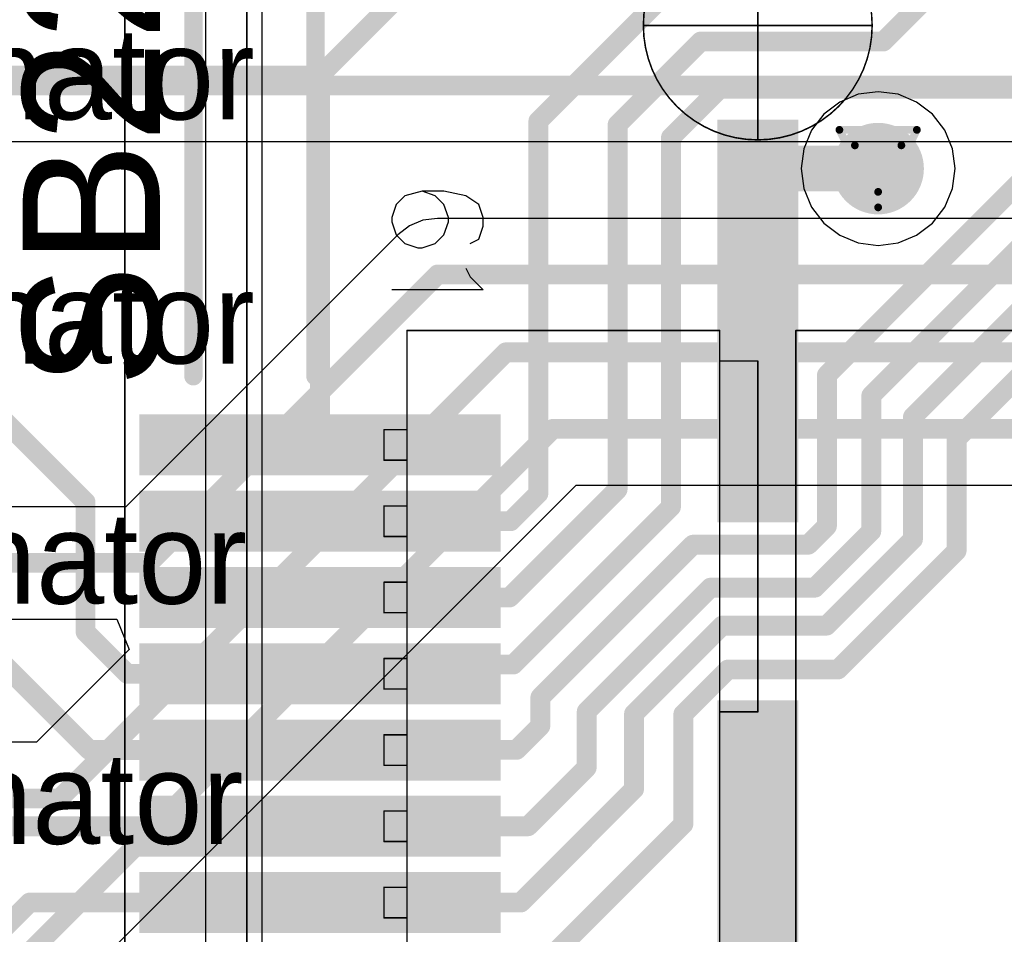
# Model space of a CAD drawing. Header units: millimetres. Extents: x 138 to 555, y 26 to 334.
# Tile 563 of 656: x 289.98 to 296.44, y 219.55 to 225.55. Entities that reach past the tile are written whole.
import ezdxf

# ---------------------------------------------------------------- set-up
doc = ezdxf.new("R2010")
doc.units = ezdxf.units.MM
for name, color, linetype in [('BottomLayer', 5, 'Continuous'), ('DrillDrawing', 1, 'Continuous'), ('Mechanical20', 56, 'Continuous'), ('Mechanical27', 56, 'Continuous'), ('MidLayer1', 16, 'Continuous'), ('MidLayer2', 76, 'Continuous'), ('MidLayer3', 90, 'Continuous'), ('MidLayer4', 156, 'Continuous'), ('MultiLayer', 9, 'Continuous'), ('TopLayer', 1, 'Continuous'), ('TopOverlay', 2, 'Continuous'), ('TopPaste', 8, 'Continuous'), ('TopSolder', 216, 'Continuous'), ('ViaHoleLayer', 16, 'Continuous')]:
    doc.layers.add(name, color=color, linetype=linetype)

# ---------------------------------------------------------------- blocks, each defined once
blk = doc.blocks.new('MOD_MB1263_943')
at = {"layer": 'Mechanical27'}
for points, const_width in [([(0.75, 70, 1), (-0.75, 70, 1)], 0.01), ([(-0.0025, 70.75, 1), (0.0025, 70.75, 1)], 0.005), ([(0.7475, 70, 1), (0.7525, 70, 1)], 0.005), ([(0.7475, 70, 1), (0.7525, 70, 1)], 0.005), ([(-0.0025, 69.25, 1), (0.0025, 69.25, 1)], 0.005)]:
    blk.add_lwpolyline(points, format="xyb", close=True, dxfattribs=dict(at, const_width=const_width))
at = {"layer": 'Mechanical27', "const_width": 0.01}
for points in [[(0, 69.25), (0, 70.75)], [(0.75, 70), (-0.75, 70)]]:
    blk.add_lwpolyline(points, dxfattribs=at)
blk = doc.blocks.new('CON_SAMTEC_QSH_060_01_L_D_A_944')
at = {"layer": 'Mechanical20', "const_width": 0.01}
blk.add_lwpolyline([(20.85, -4.15), (-20.85, -4.15)], dxfattribs=at)
at = {"layer": 'Mechanical27'}
for p, q in [((1.2586, -1.8001), (1.1729, -1.8286)), ((1.3157, -1.8001), (1.2586, -1.8001)), ((1.4014, -1.8286), (1.3157, -1.8001)), ((1.6471, -1.8858), (1.7328, -1.8001)), ((1.7328, -1.8001), (1.7328, -2.3999)), ((1.1729, -1.8286), (1.1158, -1.9143)), ((1.43, -1.8858), (1.4014, -1.8286)), ((1.1158, -1.9143), (1.0872, -2.0572)), ((1.59, -1.9143), (1.6471, -1.8858)), ((1.0872, -2.0572), (1.0872, -2.2)), ((1.1729, -2.0572), (1.1158, -2.1143)), ((1.2586, -2.0286), (1.1729, -2.0572)), ((1.2872, -2.0286), (1.2586, -2.0286)), ((1.3729, -2.0572), (1.2872, -2.0286)), ((1.43, -2.1143), (1.3729, -2.0572)), ((1.1158, -2.1143), (1.0872, -2.2)), ((1.4586, -2.2), (1.43, -2.1143)), ((1.0872, -2.2), (1.1158, -2.3142)), ((1.43, -2.3142), (1.4586, -2.2285)), ((1.4586, -2.2285), (1.4586, -2.2)), ((1.1158, -2.3142), (1.1729, -2.3714)), ((1.3729, -2.3714), (1.43, -2.3142)), ((1.1729, -2.3714), (1.2586, -2.3999)), ((1.2872, -2.3999), (1.3729, -2.3714)), ((1.2586, -2.3999), (1.2872, -2.3999))]:
    blk.add_line(p, q, dxfattribs=at)
at = {"layer": 'Mechanical27', "const_width": 0.01}
for points in [[(2, 0.25), (2, 2.3)], [(18, 0.25), (2, 0.25)], [(4.5, 0), (2.2, 0)], [(2.2, -0.25), (2.2, 0)], [(4.5, -0.25), (4.5, 0)], [(2, -2.3), (2, -0.25)], [(18, -0.25), (2, -0.25)], [(4.5, -0.25), (2.2, -0.25)], [(18, -2.3), (2, -2.3)], [(2.85, -2.3), (2.65, -2.3)], [(2.65, -2.45), (2.65, -2.3)], [(2.85, -2.45), (2.85, -2.3)], [(3.35, -2.3), (3.15, -2.3)], [(3.15, -2.45), (3.15, -2.3)], [(3.35, -2.45), (3.35, -2.3)], [(3.85, -2.3), (3.65, -2.3)], [(3.65, -2.45), (3.65, -2.3)], [(3.85, -2.45), (3.85, -2.3)], [(4.35, -2.3), (4.15, -2.3)], [(4.15, -2.45), (4.15, -2.3)], [(4.35, -2.45), (4.35, -2.3)], [(4.85, -2.3), (4.65, -2.3)], [(4.65, -2.45), (4.65, -2.3)], [(4.85, -2.45), (4.85, -2.3)], [(5.35, -2.3), (5.15, -2.3)], [(5.15, -2.45), (5.15, -2.3)], [(5.35, -2.45), (5.35, -2.3)], [(5.85, -2.3), (5.65, -2.3)], [(5.65, -2.45), (5.65, -2.3)], [(5.85, -2.45), (5.85, -2.3)], [(2.85, -2.45), (2.65, -2.45)], [(3.35, -2.45), (3.15, -2.45)], [(3.85, -2.45), (3.65, -2.45)], [(4.35, -2.45), (4.15, -2.45)], [(4.85, -2.45), (4.65, -2.45)], [(5.35, -2.45), (5.15, -2.45)], [(5.85, -2.45), (5.65, -2.45)], [(20.35, -3.25), (-20.35, -3.25)], [(20.45, -3.35), (-20.45, -3.35)], [(20.635, -3.62), (-20.635, -3.62)]]:
    blk.add_lwpolyline(points, dxfattribs=at)
at = {"layer": 'Mechanical27', "const_width": 0.005}
for points in [[(1.9975, 0.25, 1), (2.0025, 0.25, 1)], [(1.9975, 0.25, 1), (2.0025, 0.25, 1)], [(2.1975, 0, 1), (2.2025, 0, 1)], [(2.1975, 0, 1), (2.2025, 0, 1)], [(4.4975, 0, 1), (4.5025, 0, 1)], [(4.4975, 0, 1), (4.5025, 0, 1)], [(1.9975, -0.25, 1), (2.0025, -0.25, 1)], [(1.9975, -0.25, 1), (2.0025, -0.25, 1)], [(2.1975, -0.25, 1), (2.2025, -0.25, 1)], [(2.1975, -0.25, 1), (2.2025, -0.25, 1)], [(4.4975, -0.25, 1), (4.5025, -0.25, 1)], [(4.4975, -0.25, 1), (4.5025, -0.25, 1)], [(1.9975, -2.3, 1), (2.0025, -2.3, 1)], [(1.9975, -2.3, 1), (2.0025, -2.3, 1)], [(2.6475, -2.3, 1), (2.6525, -2.3, 1)], [(2.6475, -2.3, 1), (2.6525, -2.3, 1)], [(2.8475, -2.3, 1), (2.8525, -2.3, 1)], [(2.8475, -2.3, 1), (2.8525, -2.3, 1)], [(3.1475, -2.3, 1), (3.1525, -2.3, 1)], [(3.1475, -2.3, 1), (3.1525, -2.3, 1)], [(3.3475, -2.3, 1), (3.3525, -2.3, 1)], [(3.3475, -2.3, 1), (3.3525, -2.3, 1)], [(3.6475, -2.3, 1), (3.6525, -2.3, 1)], [(3.6475, -2.3, 1), (3.6525, -2.3, 1)], [(3.8475, -2.3, 1), (3.8525, -2.3, 1)], [(3.8475, -2.3, 1), (3.8525, -2.3, 1)], [(4.1475, -2.3, 1), (4.1525, -2.3, 1)], [(4.1475, -2.3, 1), (4.1525, -2.3, 1)], [(4.3475, -2.3, 1), (4.3525, -2.3, 1)], [(4.3475, -2.3, 1), (4.3525, -2.3, 1)], [(4.6475, -2.3, 1), (4.6525, -2.3, 1)], [(4.6475, -2.3, 1), (4.6525, -2.3, 1)], [(4.8475, -2.3, 1), (4.8525, -2.3, 1)], [(4.8475, -2.3, 1), (4.8525, -2.3, 1)], [(5.1475, -2.3, 1), (5.1525, -2.3, 1)], [(5.1475, -2.3, 1), (5.1525, -2.3, 1)], [(5.3475, -2.3, 1), (5.3525, -2.3, 1)], [(5.3475, -2.3, 1), (5.3525, -2.3, 1)], [(5.6475, -2.3, 1), (5.6525, -2.3, 1)], [(5.6475, -2.3, 1), (5.6525, -2.3, 1)], [(5.8475, -2.3, 1), (5.8525, -2.3, 1)], [(5.8475, -2.3, 1), (5.8525, -2.3, 1)], [(2.6475, -2.45, 1), (2.6525, -2.45, 1)], [(2.6475, -2.45, 1), (2.6525, -2.45, 1)], [(2.8475, -2.45, 1), (2.8525, -2.45, 1)], [(2.8475, -2.45, 1), (2.8525, -2.45, 1)], [(3.1475, -2.45, 1), (3.1525, -2.45, 1)], [(3.1475, -2.45, 1), (3.1525, -2.45, 1)], [(3.3475, -2.45, 1), (3.3525, -2.45, 1)], [(3.3475, -2.45, 1), (3.3525, -2.45, 1)], [(3.6475, -2.45, 1), (3.6525, -2.45, 1)], [(3.6475, -2.45, 1), (3.6525, -2.45, 1)], [(3.8475, -2.45, 1), (3.8525, -2.45, 1)], [(3.8475, -2.45, 1), (3.8525, -2.45, 1)], [(4.1475, -2.45, 1), (4.1525, -2.45, 1)], [(4.1475, -2.45, 1), (4.1525, -2.45, 1)], [(4.3475, -2.45, 1), (4.3525, -2.45, 1)], [(4.3475, -2.45, 1), (4.3525, -2.45, 1)], [(4.6475, -2.45, 1), (4.6525, -2.45, 1)], [(4.6475, -2.45, 1), (4.6525, -2.45, 1)], [(4.8475, -2.45, 1), (4.8525, -2.45, 1)], [(4.8475, -2.45, 1), (4.8525, -2.45, 1)], [(5.1475, -2.45, 1), (5.1525, -2.45, 1)], [(5.1475, -2.45, 1), (5.1525, -2.45, 1)], [(5.3475, -2.45, 1), (5.3525, -2.45, 1)], [(5.3475, -2.45, 1), (5.3525, -2.45, 1)], [(5.6475, -2.45, 1), (5.6525, -2.45, 1)], [(5.6475, -2.45, 1), (5.6525, -2.45, 1)], [(5.8475, -2.45, 1), (5.8525, -2.45, 1)], [(5.8475, -2.45, 1), (5.8525, -2.45, 1)]]:
    blk.add_lwpolyline(points, format="xyb", close=True, dxfattribs=at)
at = {"layer": 'TopLayer'}
for points in [[(0.6675, -0.215), (3.2075, -0.215), (0.6675, 0.215), (3.2075, 0.215)], [(4.475, -0.215), (9.175, -0.215), (4.475, 0.215), (9.175, 0.215)], [(2.9, -4.005), (2.9, -1.735), (2.6, -4.005), (2.6, -1.735)], [(3.4, -4.005), (3.4, -1.735), (3.1, -4.005), (3.1, -1.735)], [(3.9, -4.005), (3.9, -1.735), (3.6, -4.005), (3.6, -1.735)], [(4.4, -4.005), (4.4, -1.735), (4.1, -4.005), (4.1, -1.735)], [(4.9, -4.005), (4.9, -1.735), (4.6, -4.005), (4.6, -1.735)], [(5.4, -4.005), (5.4, -1.735), (5.1, -4.005), (5.1, -1.735)], [(5.9, -4.005), (5.9, -1.735), (5.6, -4.005), (5.6, -1.735)]]:
    blk.add_solid(points, dxfattribs=at)
at = {"layer": 'TopOverlay', "const_width": 0.12}
for points in [[(2.3, -2.9), (-2.3, -2.9)], [(2.3, -3.7), (-2.3, -3.7)]]:
    blk.add_lwpolyline(points, dxfattribs=at)
at = {"layer": 'TopOverlay', "const_width": 0.06}
for points in [[(2.27, -2.9, 1), (2.33, -2.9, 1)], [(2.27, -3.7, 1), (2.33, -3.7, 1)]]:
    blk.add_lwpolyline(points, format="xyb", close=True, dxfattribs=at)
at = {"layer": 'TopPaste'}
for points in [[(0.6675, -0.215), (3.2075, -0.215), (0.6675, 0.215), (3.2075, 0.215)], [(4.475, -0.215), (9.175, -0.215), (4.475, 0.215), (9.175, 0.215)], [(2.9, -4.005), (2.9, -1.735), (2.6, -4.005), (2.6, -1.735)], [(3.4, -4.005), (3.4, -1.735), (3.1, -4.005), (3.1, -1.735)], [(3.9, -4.005), (3.9, -1.735), (3.6, -4.005), (3.6, -1.735)], [(4.4, -4.005), (4.4, -1.735), (4.1, -4.005), (4.1, -1.735)], [(4.9, -4.005), (4.9, -1.735), (4.6, -4.005), (4.6, -1.735)], [(5.4, -4.005), (5.4, -1.735), (5.1, -4.005), (5.1, -1.735)], [(5.9, -4.005), (5.9, -1.735), (5.6, -4.005), (5.6, -1.735)]]:
    blk.add_solid(points, dxfattribs=at)
at = {"layer": 'TopSolder'}
for points in [[(0.6175, -0.265), (3.2575, -0.265), (0.6175, 0.265), (3.2575, 0.265)], [(4.425, -0.265), (9.225, -0.265), (4.425, 0.265), (9.225, 0.265)], [(2.95, -4.055), (2.95, -1.685), (2.55, -4.055), (2.55, -1.685)], [(3.45, -4.055), (3.45, -1.685), (3.05, -4.055), (3.05, -1.685)], [(3.95, -4.055), (3.95, -1.685), (3.55, -4.055), (3.55, -1.685)], [(4.45, -4.055), (4.45, -1.685), (4.05, -4.055), (4.05, -1.685)], [(4.95, -4.055), (4.95, -1.685), (4.55, -4.055), (4.55, -1.685)], [(5.45, -4.055), (5.45, -1.685), (5.05, -4.055), (5.05, -1.685)], [(5.95, -4.055), (5.95, -1.685), (5.55, -4.055), (5.55, -1.685)]]:
    blk.add_solid(points, dxfattribs=at)

msp = doc.modelspace()

# ---------------------------------------------------------------- linework, layer by layer
at = {"layer": 'BottomLayer'}
for p, q in [((287.9346, 224.7462), (302.2597, 224.7462)), ((292.5369, 224.1938), (292.4607, 224.1352)), ((292.6257, 224.2305), (292.5369, 224.1938)), ((292.721, 224.2431), (292.6257, 224.2305)), ((302.5015, 224.2431), (292.721, 224.2431)), ((292.4607, 224.1352), (290.678, 222.3526)), ((289.7267, 218.5914), (293.6299, 222.4946)), ((293.6299, 222.4946), (302.5844, 222.4946)), ((290.678, 222.3526), (287.2492, 222.3526)), ((287.2492, 221.6163), (290.6174, 221.6163)), ((290.6174, 221.6163), (290.7003, 221.4163)), ((290.7003, 221.4163), (290.092, 220.808)), ((290.092, 220.808), (287.1125, 220.808))]:
    msp.add_line(p, q, dxfattribs=at)
at = {"layer": 'BottomLayer', "const_width": 0.13}
for points in [[(287.7821, 225.1143), (302.4122, 225.1143)], [(290.8305, 221.9845), (292.721, 223.8749)], [(292.721, 223.8749), (303.0288, 223.8749)], [(290.2445, 220.4399), (293.1694, 223.3648)], [(293.1694, 223.3648), (302.8841, 223.3648)], [(289.4664, 218.8517), (293.4774, 222.8627)], [(293.4774, 222.8627), (302.7368, 222.8627)], [(286.7751, 221.9845), (290.8305, 221.9845)], [(286.6384, 220.4399), (290.2445, 220.4399)]]:
    msp.add_lwpolyline(points, dxfattribs=at)
at = {"layer": 'BottomLayer'}
for points, const_width in [([(295.4597, 224.5691, 1), (295.7597, 224.5691, 1)], 0.3), ([(292.6885, 223.8749, 1), (292.7535, 223.8749, 1)], 0.065), ([(292.6885, 223.8749, 1), (292.7535, 223.8749, 1)], 0.065), ([(293.1369, 223.3648, 1), (293.2019, 223.3648, 1)], 0.065), ([(293.1369, 223.3648, 1), (293.2019, 223.3648, 1)], 0.065), ([(293.4449, 222.8627, 1), (293.5099, 222.8627, 1)], 0.065), ([(293.4449, 222.8627, 1), (293.5099, 222.8627, 1)], 0.065), ([(290.798, 221.9845, 1), (290.863, 221.9845, 1)], 0.065), ([(290.798, 221.9845, 1), (290.863, 221.9845, 1)], 0.065), ([(290.212, 220.4399, 1), (290.277, 220.4399, 1)], 0.065), ([(290.212, 220.4399, 1), (290.277, 220.4399, 1)], 0.065)]:
    msp.add_lwpolyline(points, format="xyb", close=True, dxfattribs=dict(at, const_width=const_width))
at = {"layer": 'DrillDrawing', "const_width": 0.0508}
for points in [[(295.3557, 224.8231), (295.8637, 224.8231)], [(295.3557, 224.8231), (295.6097, 224.3151)], [(295.6097, 224.3151), (295.8637, 224.8231)], [(295.4573, 224.7215), (295.7621, 224.7215)], [(295.4573, 224.7215), (295.6097, 224.4167)], [(295.6097, 224.4167), (295.7621, 224.7215)]]:
    msp.add_lwpolyline(points, dxfattribs=at)
at = {"layer": 'DrillDrawing', "const_width": 0.0254}
for points in [[(295.343, 224.8231, 1), (295.3684, 224.8231, 1)], [(295.343, 224.8231, 1), (295.3684, 224.8231, 1)], [(295.851, 224.8231, 1), (295.8764, 224.8231, 1)], [(295.851, 224.8231, 1), (295.8764, 224.8231, 1)], [(295.4446, 224.7215, 1), (295.47, 224.7215, 1)], [(295.4446, 224.7215, 1), (295.47, 224.7215, 1)], [(295.7494, 224.7215, 1), (295.7748, 224.7215, 1)], [(295.7494, 224.7215, 1), (295.7748, 224.7215, 1)], [(295.597, 224.4167, 1), (295.6224, 224.4167, 1)], [(295.597, 224.4167, 1), (295.6224, 224.4167, 1)], [(295.597, 224.3151, 1), (295.6224, 224.3151, 1)], [(295.597, 224.3151, 1), (295.6224, 224.3151, 1)]]:
    msp.add_lwpolyline(points, format="xyb", close=True, dxfattribs=at)
at = {"layer": 'MidLayer1'}
for p, q in [((295.4791, 225.0562), (295.3575, 225.0058)), ((295.6097, 225.0734), (295.4791, 225.0562)), ((295.7402, 225.0562), (295.6097, 225.0734)), ((295.8618, 225.0058), (295.7402, 225.0562)), ((295.3575, 225.0058), (295.2531, 224.9257)), ((295.9663, 224.9257), (295.8618, 225.0058)), ((295.2531, 224.9257), (295.1729, 224.8212)), ((296.0464, 224.8212), (295.9663, 224.9257)), ((295.1729, 224.8212), (295.1225, 224.6996)), ((296.0968, 224.6996), (296.0464, 224.8212)), ((295.1225, 224.6996), (295.1054, 224.5691)), ((296.114, 224.5691), (296.0968, 224.6996)), ((295.1054, 224.5691), (295.1225, 224.4386)), ((296.0968, 224.4386), (296.114, 224.5691)), ((295.1225, 224.4386), (295.1729, 224.3169)), ((296.0464, 224.3169), (296.0968, 224.4386)), ((295.1729, 224.3169), (295.2531, 224.2125)), ((295.9663, 224.2125), (296.0464, 224.3169)), ((295.2531, 224.2125), (295.3575, 224.1323)), ((295.8618, 224.1323), (295.9663, 224.2125)), ((295.3575, 224.1323), (295.4791, 224.0819)), ((295.7402, 224.0819), (295.8618, 224.1323)), ((295.4791, 224.0819), (295.6097, 224.0648)), ((295.6097, 224.0648), (295.7402, 224.0819))]:
    msp.add_line(p, q, dxfattribs=at)
at = {"layer": 'MidLayer1', "const_width": 0.3}
msp.add_lwpolyline([(295.4597, 224.5691, 1), (295.7597, 224.5691, 1)], format="xyb", close=True, dxfattribs=at)
at = {"layer": 'MidLayer2', "const_width": 0.3}
msp.add_lwpolyline([(295.4597, 224.5691, 1), (295.7597, 224.5691, 1)], format="xyb", close=True, dxfattribs=at)
at = {"layer": 'MidLayer3', "const_width": 0.3}
msp.add_lwpolyline([(295.4597, 224.5691, 1), (295.7597, 224.5691, 1)], format="xyb", close=True, dxfattribs=at)
at = {"layer": 'MidLayer4'}
for p, q in [((295.4791, 225.0562), (295.3575, 225.0058)), ((295.6097, 225.0734), (295.4791, 225.0562)), ((295.7402, 225.0562), (295.6097, 225.0734)), ((295.8618, 225.0058), (295.7402, 225.0562)), ((295.3575, 225.0058), (295.2531, 224.9257)), ((295.9663, 224.9257), (295.8618, 225.0058)), ((295.2531, 224.9257), (295.1729, 224.8212)), ((296.0464, 224.8212), (295.9663, 224.9257)), ((295.1729, 224.8212), (295.1225, 224.6996)), ((296.0968, 224.6996), (296.0464, 224.8212)), ((295.1225, 224.6996), (295.1054, 224.5691)), ((296.114, 224.5691), (296.0968, 224.6996)), ((295.1054, 224.5691), (295.1225, 224.4386)), ((296.0968, 224.4386), (296.114, 224.5691)), ((295.1225, 224.4386), (295.1729, 224.3169)), ((296.0464, 224.3169), (296.0968, 224.4386)), ((295.1729, 224.3169), (295.2531, 224.2125)), ((295.9663, 224.2125), (296.0464, 224.3169)), ((295.2531, 224.2125), (295.3575, 224.1323)), ((295.8618, 224.1323), (295.9663, 224.2125)), ((295.3575, 224.1323), (295.4791, 224.0819)), ((295.7402, 224.0819), (295.8618, 224.1323)), ((295.4791, 224.0819), (295.6097, 224.0648)), ((295.6097, 224.0648), (295.7402, 224.0819))]:
    msp.add_line(p, q, dxfattribs=at)
at = {"layer": 'MidLayer4', "const_width": 0.3}
msp.add_lwpolyline([(295.4597, 224.5691, 1), (295.7597, 224.5691, 1)], format="xyb", close=True, dxfattribs=at)
at = {"layer": 'MultiLayer', "const_width": 0.3}
msp.add_lwpolyline([(295.4597, 224.5691, 1), (295.7597, 224.5691, 1)], format="xyb", close=True, dxfattribs=at)
at = {"layer": 'TopLayer'}
for points, const_width in [([(291.9505, 225.1796), (292.7313, 225.9604)], 0.13), ([(293.3822, 224.8807), (294.1671, 225.6655)], 0.13), ([(295.6433, 225.4022), (295.8853, 225.6443)], 0.13), ([(293.9017, 224.8578), (294.4461, 225.4022)], 0.13), ([(294.4461, 225.4022), (295.6433, 225.4022)], 0.13), ([(289.1034, 225.1796), (291.9505, 225.1796)], 0.13), ([(291.9505, 222.7574), (291.9505, 225.1796)], 0.13), ([(294.2515, 224.7735), (294.5696, 225.0916)], 0.13), ([(294.5696, 225.0916), (304.7292, 225.0916)], 0.13), ([(293.3822, 222.4387), (293.3822, 224.8807)], 0.13), ([(293.9017, 222.4661), (293.9017, 224.8578)], 0.13), ([(294.2515, 222.3517), (294.2515, 224.7735)], 0.13), ([(294.8205, 224.5028), (294.8867, 224.5691)], 0.3), ([(294.8867, 224.5691), (295.6097, 224.5691)], 0.3), ([(294.8205, 223.5699), (294.8205, 224.5028)], 0.3), ([(295.2741, 223.2158), (296.5987, 224.5405)], 0.13), ([(295.5648, 223.0805), (296.6891, 224.2048)], 0.13), ([(295.838, 222.9414), (296.7776, 223.881)], 0.13), ([(289.1968, 223.6), (290.4136, 222.3831)], 0.13), ([(296.1244, 222.7982), (296.8596, 223.5334)], 0.13), ([(295.2741, 222.2257), (295.2741, 223.2158)], 0.13), ([(295.5648, 222.1911), (295.5648, 223.0805)], 0.13), ([(295.838, 222.139), (295.838, 222.9414)], 0.13), ([(296.1244, 222.0638), (296.1244, 222.7982)], 0.13), ([(291.9505, 222.7574), (292.8655, 222.7574)], 0.13), ([(293.1929, 221.7574), (293.9017, 222.4661)], 0.13), ([(293.2008, 222.2574), (293.3822, 222.4387)], 0.13), ([(290.4136, 221.5308), (290.4136, 222.3831)], 0.13), ([(293.2174, 221.3176), (294.2515, 222.3517)], 0.13), ([(291.9505, 222.2574), (293.2008, 222.2574)], 0.13), ([(295.1518, 222.1034), (295.2741, 222.2257)], 0.13), ([(295.1955, 221.8218), (295.5648, 222.1911)], 0.13), ([(295.2718, 221.5729), (295.838, 222.139)], 0.13), ([(293.3952, 221.1029), (294.3957, 222.1034)], 0.13), ([(294.3957, 222.1034), (295.1518, 222.1034)], 0.13), ([(295.3458, 221.2851), (296.1244, 222.0638)], 0.13), ([(289.1753, 222.0204), (290.4382, 220.7574)], 0.13), ([(293.6991, 221.0099), (294.511, 221.8218)], 0.13), ([(294.511, 221.8218), (295.1955, 221.8218)], 0.13), ([(291.9505, 221.7574), (293.1929, 221.7574)], 0.13), ([(294.0094, 220.995), (294.5873, 221.5729)], 0.13), ([(294.5873, 221.5729), (295.2718, 221.5729)], 0.13), ([(290.4136, 221.5308), (290.687, 221.2574)], 0.13), ([(291.9505, 221.2574), (292.0107, 221.3176)], 0.13), ([(292.0107, 221.3176), (293.2174, 221.3176)], 0.13), ([(290.687, 221.2574), (291.9505, 221.2574)], 0.13), ([(294.3327, 220.993), (294.6249, 221.2851)], 0.13), ([(294.6249, 221.2851), (295.3458, 221.2851)], 0.13), ([(293.3952, 220.9149), (293.3952, 221.1029)], 0.13), ([(293.6991, 220.642), (293.6991, 221.0099)], 0.13), ([(294.0094, 220.5001), (294.0094, 220.995)], 0.13), ([(294.3327, 220.2708), (294.3327, 220.993)], 0.13), ([(293.2386, 220.7583), (293.3952, 220.9149)], 0.13), ([(290.4382, 220.7574), (291.9505, 220.7574)], 0.13), ([(291.9505, 220.7574), (291.9513, 220.7583)], 0.13), ([(291.9513, 220.7583), (293.2386, 220.7583)], 0.13), ([(293.3144, 220.2574), (293.6991, 220.642)], 0.13), ([(293.2668, 219.7574), (294.0094, 220.5001)], 0.13), ([(289.2868, 220.2574), (291.9505, 220.2574)], 0.13), ([(291.9505, 220.2574), (293.3144, 220.2574)], 0.13), ([(293.3193, 219.2574), (294.3327, 220.2708)], 0.13), ([(289.151, 218.8612), (290.0472, 219.7574)], 0.13), ([(290.0472, 219.7574), (291.9505, 219.7574)], 0.13), ([(291.9505, 219.7574), (293.2668, 219.7574)], 0.13)]:
    msp.add_lwpolyline(points, dxfattribs=dict(at, const_width=const_width))
for points, const_width in [([(294.4136, 225.4022, 1), (294.4786, 225.4022, 1)], 0.065), ([(294.4136, 225.4022, 1), (294.4786, 225.4022, 1)], 0.065), ([(295.6108, 225.4022, 1), (295.6758, 225.4022, 1)], 0.065), ([(295.6108, 225.4022, 1), (295.6758, 225.4022, 1)], 0.065), ([(291.918, 225.1796, 1), (291.983, 225.1796, 1)], 0.065), ([(291.918, 225.1796, 1), (291.983, 225.1796, 1)], 0.065), ([(291.918, 225.1796, 1), (291.983, 225.1796, 1)], 0.065), ([(294.5371, 225.0916, 1), (294.6021, 225.0916, 1)], 0.065), ([(294.5371, 225.0916, 1), (294.6021, 225.0916, 1)], 0.065), ([(293.3497, 224.8807, 1), (293.4147, 224.8807, 1)], 0.065), ([(293.3497, 224.8807, 1), (293.4147, 224.8807, 1)], 0.065), ([(293.8692, 224.8578, 1), (293.9342, 224.8578, 1)], 0.065), ([(293.8692, 224.8578, 1), (293.9342, 224.8578, 1)], 0.065), ([(294.219, 224.7735, 1), (294.284, 224.7735, 1)], 0.065), ([(294.219, 224.7735, 1), (294.284, 224.7735, 1)], 0.065), ([(295.4597, 224.5691, 1), (295.7597, 224.5691, 1)], 0.3), ([(294.8117, 224.5691, 1), (294.9617, 224.5691, 1)], 0.15), ([(294.8117, 224.5691, 1), (294.9617, 224.5691, 1)], 0.15), ([(295.5347, 224.5691, 1), (295.6847, 224.5691, 1)], 0.15), ([(294.7455, 224.5028, 1), (294.8955, 224.5028, 1)], 0.15), ([(294.7455, 224.5028, 1), (294.8955, 224.5028, 1)], 0.15), ([(294.7455, 223.5699, 1), (294.8955, 223.5699, 1)], 0.15), ([(295.2416, 223.2158, 1), (295.3066, 223.2158, 1)], 0.065), ([(295.2416, 223.2158, 1), (295.3066, 223.2158, 1)], 0.065), ([(295.5323, 223.0805, 1), (295.5973, 223.0805, 1)], 0.065), ([(295.5323, 223.0805, 1), (295.5973, 223.0805, 1)], 0.065), ([(295.8055, 222.9414, 1), (295.8705, 222.9414, 1)], 0.065), ([(295.8055, 222.9414, 1), (295.8705, 222.9414, 1)], 0.065), ([(296.0919, 222.7982, 1), (296.1569, 222.7982, 1)], 0.065), ([(296.0919, 222.7982, 1), (296.1569, 222.7982, 1)], 0.065), ([(291.918, 222.7574, 1), (291.983, 222.7574, 1)], 0.065), ([(291.918, 222.7574, 1), (291.983, 222.7574, 1)], 0.065), ([(292.833, 222.7574, 1), (292.898, 222.7574, 1)], 0.065), ([(293.8692, 222.4661, 1), (293.9342, 222.4661, 1)], 0.065), ([(293.8692, 222.4661, 1), (293.9342, 222.4661, 1)], 0.065), ([(293.3497, 222.4387, 1), (293.4147, 222.4387, 1)], 0.065), ([(293.3497, 222.4387, 1), (293.4147, 222.4387, 1)], 0.065), ([(290.3811, 222.3831, 1), (290.4461, 222.3831, 1)], 0.065), ([(290.3811, 222.3831, 1), (290.4461, 222.3831, 1)], 0.065), ([(294.219, 222.3517, 1), (294.284, 222.3517, 1)], 0.065), ([(294.219, 222.3517, 1), (294.284, 222.3517, 1)], 0.065), ([(291.918, 222.2574, 1), (291.983, 222.2574, 1)], 0.065), ([(293.1683, 222.2574, 1), (293.2333, 222.2574, 1)], 0.065), ([(293.1683, 222.2574, 1), (293.2333, 222.2574, 1)], 0.065), ([(295.2416, 222.2257, 1), (295.3066, 222.2257, 1)], 0.065), ([(295.2416, 222.2257, 1), (295.3066, 222.2257, 1)], 0.065), ([(295.5323, 222.1911, 1), (295.5973, 222.1911, 1)], 0.065), ([(295.5323, 222.1911, 1), (295.5973, 222.1911, 1)], 0.065), ([(295.8055, 222.139, 1), (295.8705, 222.139, 1)], 0.065), ([(295.8055, 222.139, 1), (295.8705, 222.139, 1)], 0.065), ([(294.3632, 222.1034, 1), (294.4282, 222.1034, 1)], 0.065), ([(294.3632, 222.1034, 1), (294.4282, 222.1034, 1)], 0.065), ([(295.1193, 222.1034, 1), (295.1843, 222.1034, 1)], 0.065), ([(295.1193, 222.1034, 1), (295.1843, 222.1034, 1)], 0.065), ([(296.0919, 222.0638, 1), (296.1569, 222.0638, 1)], 0.065), ([(296.0919, 222.0638, 1), (296.1569, 222.0638, 1)], 0.065), ([(294.4785, 221.8218, 1), (294.5435, 221.8218, 1)], 0.065), ([(294.4785, 221.8218, 1), (294.5435, 221.8218, 1)], 0.065), ([(295.163, 221.8218, 1), (295.228, 221.8218, 1)], 0.065), ([(295.163, 221.8218, 1), (295.228, 221.8218, 1)], 0.065), ([(291.918, 221.7574, 1), (291.983, 221.7574, 1)], 0.065), ([(293.1604, 221.7574, 1), (293.2254, 221.7574, 1)], 0.065), ([(293.1604, 221.7574, 1), (293.2254, 221.7574, 1)], 0.065), ([(294.5548, 221.5729, 1), (294.6198, 221.5729, 1)], 0.065), ([(294.5548, 221.5729, 1), (294.6198, 221.5729, 1)], 0.065), ([(295.2393, 221.5729, 1), (295.3043, 221.5729, 1)], 0.065), ([(295.2393, 221.5729, 1), (295.3043, 221.5729, 1)], 0.065), ([(290.3811, 221.5308, 1), (290.4461, 221.5308, 1)], 0.065), ([(290.3811, 221.5308, 1), (290.4461, 221.5308, 1)], 0.065), ([(291.9782, 221.3176, 1), (292.0432, 221.3176, 1)], 0.065), ([(291.9782, 221.3176, 1), (292.0432, 221.3176, 1)], 0.065), ([(293.1849, 221.3176, 1), (293.2499, 221.3176, 1)], 0.065), ([(293.1849, 221.3176, 1), (293.2499, 221.3176, 1)], 0.065), ([(290.6545, 221.2574, 1), (290.7195, 221.2574, 1)], 0.065), ([(290.6545, 221.2574, 1), (290.7195, 221.2574, 1)], 0.065), ([(291.918, 221.2574, 1), (291.983, 221.2574, 1)], 0.065), ([(291.918, 221.2574, 1), (291.983, 221.2574, 1)], 0.065), ([(294.5924, 221.2851, 1), (294.6574, 221.2851, 1)], 0.065), ([(294.5924, 221.2851, 1), (294.6574, 221.2851, 1)], 0.065), ([(295.3133, 221.2851, 1), (295.3783, 221.2851, 1)], 0.065), ([(295.3133, 221.2851, 1), (295.3783, 221.2851, 1)], 0.065), ([(293.3627, 221.1029, 1), (293.4277, 221.1029, 1)], 0.065), ([(293.3627, 221.1029, 1), (293.4277, 221.1029, 1)], 0.065), ([(293.6666, 221.0099, 1), (293.7316, 221.0099, 1)], 0.065), ([(293.6666, 221.0099, 1), (293.7316, 221.0099, 1)], 0.065), ([(293.9769, 220.995, 1), (294.0419, 220.995, 1)], 0.065), ([(293.9769, 220.995, 1), (294.0419, 220.995, 1)], 0.065), ([(294.3002, 220.993, 1), (294.3652, 220.993, 1)], 0.065), ([(294.3002, 220.993, 1), (294.3652, 220.993, 1)], 0.065), ([(293.3627, 220.9149, 1), (293.4277, 220.9149, 1)], 0.065), ([(293.3627, 220.9149, 1), (293.4277, 220.9149, 1)], 0.065), ([(290.4057, 220.7574, 1), (290.4707, 220.7574, 1)], 0.065), ([(290.4057, 220.7574, 1), (290.4707, 220.7574, 1)], 0.065), ([(291.918, 220.7574, 1), (291.983, 220.7574, 1)], 0.065), ([(291.918, 220.7574, 1), (291.983, 220.7574, 1)], 0.065), ([(291.9188, 220.7583, 1), (291.9838, 220.7583, 1)], 0.065), ([(291.9188, 220.7583, 1), (291.9838, 220.7583, 1)], 0.065), ([(293.2061, 220.7583, 1), (293.2711, 220.7583, 1)], 0.065), ([(293.2061, 220.7583, 1), (293.2711, 220.7583, 1)], 0.065), ([(293.6666, 220.642, 1), (293.7316, 220.642, 1)], 0.065), ([(293.6666, 220.642, 1), (293.7316, 220.642, 1)], 0.065), ([(293.9769, 220.5001, 1), (294.0419, 220.5001, 1)], 0.065), ([(293.9769, 220.5001, 1), (294.0419, 220.5001, 1)], 0.065), ([(291.918, 220.2574, 1), (291.983, 220.2574, 1)], 0.065), ([(291.918, 220.2574, 1), (291.983, 220.2574, 1)], 0.065), ([(293.2819, 220.2574, 1), (293.3469, 220.2574, 1)], 0.065), ([(293.2819, 220.2574, 1), (293.3469, 220.2574, 1)], 0.065), ([(294.3002, 220.2708, 1), (294.3652, 220.2708, 1)], 0.065), ([(294.3002, 220.2708, 1), (294.3652, 220.2708, 1)], 0.065), ([(290.0147, 219.7574, 1), (290.0797, 219.7574, 1)], 0.065), ([(290.0147, 219.7574, 1), (290.0797, 219.7574, 1)], 0.065), ([(291.918, 219.7574, 1), (291.983, 219.7574, 1)], 0.065), ([(291.918, 219.7574, 1), (291.983, 219.7574, 1)], 0.065), ([(293.2343, 219.7574, 1), (293.2993, 219.7574, 1)], 0.065), ([(293.2343, 219.7574, 1), (293.2993, 219.7574, 1)], 0.065)]:
    msp.add_lwpolyline(points, format="xyb", close=True, dxfattribs=dict(at, const_width=const_width))
at = {"layer": 'ViaHoleLayer', "const_width": 0.15}
msp.add_lwpolyline([(295.5347, 224.5691, 1), (295.6847, 224.5691, 1)], format="xyb", close=True, dxfattribs=at)

# ---------------------------------------------------------------- block references
at = {"rotation": 270}
for name, p in [('MOD_MB1263_943', (224.8205, 225.5074)), ('CON_SAMTEC_QSH_060_01_L_D_A_944', (294.8205, 225.5074))]:
    msp.add_blockref(name, p, dxfattribs=at)

# ---------------------------------------------------------------- texts
at = {"layer": 'Mechanical27'}
for p in [(287.5534, 224.8916), (287.5534, 223.2914), (287.5026, 221.7166), (287.4772, 220.1418)]:
    msp.add_text('.designator', height=0.599999, dxfattribs=at).set_placement(p)
at = {"layer": 'TopOverlay'}
msp.add_text('SB22', height=0.9, rotation=90, dxfattribs=at).set_placement((290.9011, 223.135))

doc.saveas('drawing.dxf')
